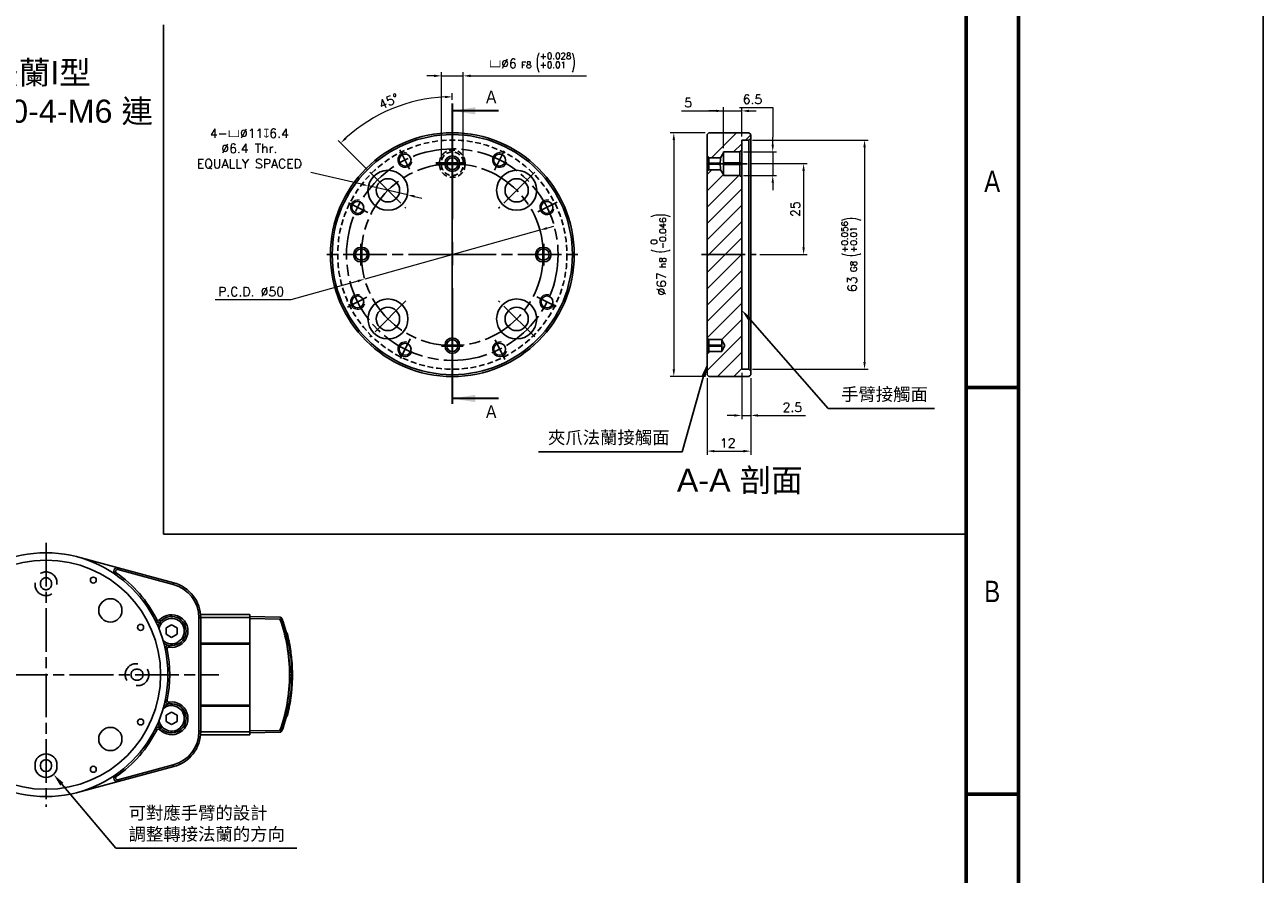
# Model space of a CAD drawing. Header units: millimetres. Extents: x 399 to 6233, y -1870 to 1602.
# Tile 412 of 656: x 4791 to 5132, y -148 to 86. Entities that reach past the tile are written whole.
import ezdxf
from ezdxf.enums import TextEntityAlignment as Align

# ---------------------------------------------------------------- set-up
doc = ezdxf.new("R2010")
doc.units = ezdxf.units.MM
for name, pattern in [('AM_ISO08W050', [18, 12, -1.5, 3, -1.5]), ('AM_ISO08W050x2', [9, 6, -0.75, 1.5, -0.75]), ('CENTER', [50.8, 31.75, -6.35, 6.35, -6.35]), ('HIDDEN', [9.525, 6.35, -3.175])]:
    doc.linetypes.add(name, pattern=pattern)
for name, color, linetype, lineweight in [('AM_5', 3, 'Continuous', 25), ('AM_7', 4, 'AM_ISO08W050', 25), ('可見 (ISO)', 7, 'Continuous', 25), ('窄部可見 (ISO)', 7, 'Continuous', 35)]:
    doc.layers.add(name, color=color, linetype=linetype, lineweight=lineweight)
doc.layers.add('BORDER', color=7, linetype='Continuous')
doc.styles.add('SEACAD_arial_ttf', font='arial.ttf', dxfattribs={"height": 0.2})
doc.styles.add('SLDTEXTSTYLE0', font='GOTHIC.TTF', dxfattribs={"width": 0.913})
doc.styles.get("Standard").update_dxf_attribs({"font": 'arial.ttf'})
doc.styles.add('尺寸標註', font='romans.shx', dxfattribs={"bigfont": 'CHINESET.SHX'})
doc.dimstyles.new('複本 CNS2-1$0', dxfattribs={"dimtxt": 2.5, "dimasz": 2, "dimexe": 1, "dimexo": 1, "dimgap": 1, "dimtad": 1, "dimtoh": 1, "dimdsep": 46, "dimtxsty": '尺寸標註', "dimcen": 0, "dimclrd": 2, "dimclre": 2, "dimclrt": 3, "dimadec": 0, "dimazin": 2, "dimtp": 0.1, "dimtm": 0.1, "dimtfac": 0.71, "dimtmove": 0, "dimatfit": 0, "dimfxl": 0, "dimlwd": 13, "dimlwe": 13, "dimarcsym": 0})
doc.dimstyles.new('複本 CNS2-1$2', dxfattribs={"dimtxt": 2.5, "dimasz": 2, "dimexe": 1, "dimexo": 1, "dimgap": 1, "dimtad": 1, "dimtoh": 1, "dimdsep": 46, "dimtxsty": '尺寸標註', "dimcen": 0, "dimclrd": 2, "dimclre": 2, "dimclrt": 3, "dimadec": 0, "dimazin": 2, "dimtp": 0.1, "dimtm": 0.1, "dimtfac": 0.71, "dimtmove": 0, "dimatfit": 0, "dimfxl": 0, "dimlwd": 13, "dimlwe": 13, "dimarcsym": 0})
doc.dimstyles.new('複本 CNS2-1$3', dxfattribs={"dimtxt": 2.5, "dimasz": 2, "dimexe": 1, "dimexo": 1, "dimgap": 1, "dimtad": 1, "dimtoh": 1, "dimdsep": 46, "dimtxsty": '尺寸標註', "dimcen": 0, "dimclrd": 2, "dimclre": 2, "dimclrt": 3, "dimadec": 0, "dimazin": 2, "dimtp": 0.1, "dimtm": 0.1, "dimtfac": 0.71, "dimtmove": 0, "dimatfit": 0, "dimfxl": 0, "dimlwd": 13, "dimlwe": 13, "dimarcsym": 0})

# ---------------------------------------------------------------- blocks, each defined once
blk = doc.blocks.new('A4橫')
at = {"layer": 'BORDER', "color": 123, "linetype": 'Continuous', "lineweight": 60, "ltscale": 25.4}
for p, q in [((4924.32, 1170.89), (4924.32, 1453.75)), ((4917.11, 1446.54), (4917.11, 1170.89)), ((4924.32, 1372.83), (4917.11, 1372.83)), ((4924.32, 1316.96), (4917.11, 1316.96))]:
    blk.add_line(p, q, dxfattribs=at)
at = {"layer": 'BORDER', "color": 60, "linetype": 'Continuous', "ltscale": 25.4, "style": 'SEACAD_arial_ttf', "width": 0.8}
for s, p in [('A', (4919.6, 1402.64)), ('B', (4919.6, 1346.29))]:
    blk.add_text(s, height=2.94, dxfattribs=at).set_placement(p, align=Align.TOP_LEFT)
blk = doc.blocks.new('*D317')
at = {"layer": 'AM_5', "color": 2, "lineweight": 13}
for p, q in [((4883.91, 41.87), (4870.03, 45.05)), ((4896.58, 38.96), (4885.86, 41.42)), ((4898.53, 38.52), (4900.48, 38.07))]:
    blk.add_line(p, q, dxfattribs=at)
at = {"layer": 'AM_5', "color": 2, "lineweight": -2}
for points in [[(4883.98, 42.2), (4883.83, 41.55), (4885.86, 41.42)], [(4898.6, 38.84), (4898.45, 38.19), (4896.58, 38.96)]]:
    blk.add_solid(points, dxfattribs=at)
at = {"layer": 'Defpoints', "color": 0, "lineweight": -2}
for p in [(4885.86, 41.42), (4896.58, 38.96)]:
    blk.add_point(p, dxfattribs=at)
at = {"layer": 'AM_5', "color": 3, "insert": (4853.14, 51.59), "char_height": 2.5, "attachment_point": 5, "style": '尺寸標註'}
blk.add_mtext('4-{\\Famgdt|c136;v}∅11{\\Famgdt|c136;x}6.4\\P∅6.4 Thr.\\PEQUALLY SPACED', dxfattribs=at)
blk = doc.blocks.new('*D318')
at = {"layer": 'AM_5', "color": 2, "lineweight": 13}
for p, q in [((4932.97, 29.25), (4884.82, 15.78)), ((4934.9, 29.79), (4936.82, 30.33)), ((4882.89, 15.24), (4864.49, 10.09)), ((4864.49, 10.09), (4843.73, 10.09))]:
    blk.add_line(p, q, dxfattribs=at)
at = {"layer": 'AM_5', "color": 2, "lineweight": -2}
for points in [[(4934.81, 30.11), (4934.99, 29.47), (4932.97, 29.25)], [(4882.8, 15.56), (4882.98, 14.92), (4884.82, 15.78)]]:
    blk.add_solid(points, dxfattribs=at)
at = {"layer": 'Defpoints', "color": 0, "lineweight": -2}
for p in [(4932.97, 29.25), (4884.82, 15.78)]:
    blk.add_point(p, dxfattribs=at)
at = {"layer": 'AM_5', "color": 3, "insert": (4853.61, 12.34), "char_height": 2.5, "attachment_point": 5, "style": '尺寸標註'}
blk.add_mtext('P.C.D. ∅50', dxfattribs=at)
blk = doc.blocks.new('*D319')
at = {"layer": 'AM_5', "color": 2, "lineweight": 13}
for p, q in [((4908.89, 65.06), (4908.89, 66.89)), ((4885.56, 45.85), (4877.51, 53.9))]:
    blk.add_line(p, q, dxfattribs=at)
blk.add_arc((4908.89, 22.52), 43.38, 92.6419, 132.3581, dxfattribs=at)
at = {"layer": 'AM_5', "color": 2, "lineweight": -2}
for points in [[(4906.89, 66.18), (4906.9, 65.52), (4908.89, 65.89)], [(4879.9, 54.33), (4879.44, 54.81), (4878.22, 53.19)]]:
    blk.add_solid(points, dxfattribs=at)
at = {"layer": 'Defpoints', "color": 0, "lineweight": -2}
for p in [(4897.67, 64.42), (4908.89, 64.06), (4886.27, 45.14), (4896.17, 35.24), (4908.89, -19.02)]:
    blk.add_point(p, dxfattribs=at)
at = {"layer": 'AM_5', "color": 3, "insert": (4891.43, 64.67), "char_height": 2.5, "attachment_point": 5, "rotation": 22.5, "style": '尺寸標註'}
blk.add_mtext('45°', dxfattribs=at)
blk = doc.blocks.new('*D320')
at = {"layer": 'AM_5', "color": 2, "lineweight": 13}
for p, q in [((4978.39, 56.02), (4968.74, 56.02)), ((4969.74, 54.02), (4969.74, -8.98)), ((4978.39, -10.98), (4968.74, -10.98))]:
    blk.add_line(p, q, dxfattribs=at)
at = {"layer": 'AM_5', "color": 2, "lineweight": -2}
for points in [[(4969.41, 54.02), (4970.08, 54.02), (4969.74, 56.02)], [(4969.41, -8.98), (4970.08, -8.98), (4969.74, -10.98)]]:
    blk.add_solid(points, dxfattribs=at)
at = {"layer": 'Defpoints', "color": 0, "lineweight": -2}
for p in [(4979.39, 56.02), (4969.74, -10.98), (4979.39, -10.98)]:
    blk.add_point(p, dxfattribs=at)
at = {"layer": 'AM_5', "color": 3, "insert": (4966.08, 22.52), "char_height": 2.5, "attachment_point": 5, "rotation": 90, "style": '尺寸標註'}
blk.add_mtext('%%C67{}{\\H0.7x;\\C3; h8 {\\H2x;\\W0.5;(}\\S 0^ -0.046;{\\H2x;\\W0.5;)}}', dxfattribs=at)
blk = doc.blocks.new('*D321')
at = {"layer": 'AM_5', "color": 2, "lineweight": 13}
for p, q in [((4990.89, 47.52), (5006.41, 47.52)), ((5005.41, 45.52), (5005.41, 24.52)), ((4993.39, 22.52), (5006.41, 22.52))]:
    blk.add_line(p, q, dxfattribs=at)
at = {"layer": 'AM_5', "color": 2, "lineweight": -2}
for points in [[(5005.07, 45.52), (5005.74, 45.52), (5005.41, 47.52)], [(5005.07, 24.52), (5005.74, 24.52), (5005.41, 22.52)]]:
    blk.add_solid(points, dxfattribs=at)
at = {"layer": 'Defpoints', "color": 0, "lineweight": -2}
for p in [(4989.89, 47.52), (4992.39, 22.52), (5005.41, 22.52)]:
    blk.add_point(p, dxfattribs=at)
at = {"layer": 'AM_5', "color": 3, "insert": (5003.16, 35.02), "char_height": 2.5, "attachment_point": 5, "rotation": 90, "style": '尺寸標註'}
blk.add_mtext('25', dxfattribs=at)
blk = doc.blocks.new('*D322')
at = {"layer": 'AM_5', "color": 2, "lineweight": 13}
for p, q in [((4987.8, 62.93), (4996.92, 62.93)), ((4996.92, 62.93), (4996.92, 54.77)), ((4996.92, 52.77), (4996.92, 54.77)), ((4988.89, 50.77), (4997.92, 50.77)), ((4996.92, 50.77), (4996.92, 44.27)), ((4988.89, 44.27), (4997.92, 44.27)), ((4996.92, 42.27), (4996.92, 40.27))]:
    blk.add_line(p, q, dxfattribs=at)
at = {"layer": 'AM_5', "color": 2, "lineweight": -2}
for points in [[(4996.59, 52.77), (4997.26, 52.77), (4996.92, 50.77)], [(4996.59, 42.27), (4997.26, 42.27), (4996.92, 44.27)]]:
    blk.add_solid(points, dxfattribs=at)
at = {"layer": 'Defpoints', "color": 0, "lineweight": -2}
for p in [(4987.89, 50.77), (4987.89, 44.27), (4996.92, 44.27)]:
    blk.add_point(p, dxfattribs=at)
at = {"layer": 'AM_5', "color": 3, "insert": (4991.36, 65.18), "char_height": 2.5, "attachment_point": 5, "style": '尺寸標註'}
blk.add_mtext('6.5', dxfattribs=at)
blk = doc.blocks.new('*D323')
at = {"layer": 'AM_5', "color": 2, "lineweight": 13}
for p, q in [((4991.39, 54.02), (5023.15, 54.02)), ((5022.15, 52.02), (5022.15, -6.98)), ((4991.39, -8.98), (5023.15, -8.98))]:
    blk.add_line(p, q, dxfattribs=at)
at = {"layer": 'AM_5', "color": 2, "lineweight": -2}
for points in [[(5021.82, 52.02), (5022.49, 52.02), (5022.15, 54.02)], [(5021.82, -6.98), (5022.49, -6.98), (5022.15, -8.98)]]:
    blk.add_solid(points, dxfattribs=at)
at = {"layer": 'Defpoints', "color": 0, "lineweight": -2}
for p in [(4990.39, 54.02), (4990.39, -8.98), (5022.15, -8.98)]:
    blk.add_point(p, dxfattribs=at)
at = {"layer": 'AM_5', "color": 3, "insert": (5018.49, 22.52), "char_height": 2.5, "attachment_point": 5, "rotation": 90, "style": '尺寸標註'}
blk.add_mtext('63{}{\\H0.7x;\\C3; G8 {\\H2x;\\W0.5;(}\\S+0.056^ +0.01;{\\H2x;\\W0.5;)}}', dxfattribs=at)
blk = doc.blocks.new('*D324')
at = {"layer": 'AM_5', "color": 2, "lineweight": 13}
for p, q in [((4971.87, 62.02), (4983.39, 62.02)), ((4981.39, 62.02), (4979.39, 62.02)), ((4983.39, 51.77), (4983.39, 63.02)), ((4983.39, 62.02), (4988.39, 62.02)), ((4983.39, 62.02), (4988.39, 62.02)), ((4988.39, 55.02), (4988.39, 63.02)), ((4990.39, 62.02), (4992.39, 62.02))]:
    blk.add_line(p, q, dxfattribs=at)
at = {"layer": 'AM_5', "color": 2, "lineweight": -2}
for points in [[(4981.39, 62.35), (4981.39, 61.68), (4983.39, 62.02)], [(4990.39, 62.35), (4990.39, 61.68), (4988.39, 62.02)]]:
    blk.add_solid(points, dxfattribs=at)
at = {"layer": 'Defpoints', "color": 0, "lineweight": -2}
for p in [(4988.39, 62.02), (4988.39, 54.02), (4983.39, 50.77)]:
    blk.add_point(p, dxfattribs=at)
at = {"layer": 'AM_5', "color": 3, "insert": (4973.7, 64.27), "char_height": 2.5, "attachment_point": 5, "style": '尺寸標註'}
blk.add_mtext('5', dxfattribs=at)
blk = doc.blocks.new('*D325')
at = {"layer": 'AM_5', "color": 2, "lineweight": 13}
for p, q in [((4988.39, -9.98), (4988.39, -22.69)), ((4990.89, -11.48), (4990.89, -22.69)), ((4986.39, -21.69), (4984.39, -21.69)), ((4988.39, -21.69), (4990.89, -21.69)), ((4992.89, -21.69), (5005.94, -21.69))]:
    blk.add_line(p, q, dxfattribs=at)
at = {"layer": 'AM_5', "color": 2, "lineweight": -2}
for points in [[(4986.39, -21.35), (4986.39, -22.02), (4988.39, -21.69)], [(4992.89, -21.35), (4992.89, -22.02), (4990.89, -21.69)]]:
    blk.add_solid(points, dxfattribs=at)
at = {"layer": 'Defpoints', "color": 0, "lineweight": -2}
for p in [(4988.39, -8.98), (4990.89, -10.48), (4990.89, -21.69)]:
    blk.add_point(p, dxfattribs=at)
at = {"layer": 'AM_5', "color": 3, "insert": (5002.32, -19.44), "char_height": 2.5, "attachment_point": 5, "style": '尺寸標註'}
blk.add_mtext('2.5', dxfattribs=at)
blk = doc.blocks.new('*D326')
at = {"layer": 'AM_5', "color": 2, "lineweight": 13}
for p, q in [((4978.89, -11.48), (4978.89, -32.49)), ((4990.89, -11.48), (4990.89, -32.49)), ((4980.89, -31.49), (4988.89, -31.49))]:
    blk.add_line(p, q, dxfattribs=at)
at = {"layer": 'AM_5', "color": 2, "lineweight": -2}
for points in [[(4980.89, -31.16), (4980.89, -31.83), (4978.89, -31.49)], [(4988.89, -31.16), (4988.89, -31.83), (4990.89, -31.49)]]:
    blk.add_solid(points, dxfattribs=at)
at = {"layer": 'Defpoints', "color": 0, "lineweight": -2}
for p in [(4978.89, -10.48), (4990.89, -10.48), (4990.89, -31.49)]:
    blk.add_point(p, dxfattribs=at)
at = {"layer": 'AM_5', "color": 3, "insert": (4984.57, -29.24), "char_height": 2.5, "attachment_point": 5, "style": '尺寸標註'}
blk.add_mtext('12', dxfattribs=at)
blk = doc.blocks.new('*D327')
at = {"layer": 'AM_5', "color": 2, "lineweight": 13}
for p, q in [((4903.89, 71.65), (4901.89, 71.65)), ((4905.89, 48.77), (4905.89, 72.65)), ((4905.89, 71.65), (4911.89, 71.65)), ((4911.89, 48.77), (4911.89, 72.65)), ((4913.89, 71.65), (4945.78, 71.65))]:
    blk.add_line(p, q, dxfattribs=at)
at = {"layer": 'AM_5', "color": 2, "lineweight": -2}
for points in [[(4903.89, 71.99), (4903.89, 71.32), (4905.89, 71.65)], [(4913.89, 71.99), (4913.89, 71.32), (4911.89, 71.65)]]:
    blk.add_solid(points, dxfattribs=at)
at = {"layer": 'Defpoints', "color": 0, "lineweight": -2}
for p in [(4911.89, 71.65), (4905.89, 47.77), (4911.89, 47.77)]:
    blk.add_point(p, dxfattribs=at)
at = {"layer": 'AM_5', "color": 3, "insert": (4930.83, 75.32), "char_height": 2.5, "attachment_point": 5, "style": '尺寸標註'}
blk.add_mtext('{\\Famgdt|c136;v}%%C6{}{\\H0.7x;\\C3; F8 {\\H2x;\\W0.5;(}\\S+0.028^ +0.01;{\\H2x;\\W0.5;)}}', dxfattribs=at)
blk = doc.blocks.new('*S223')
at = {"layer": 'AM_5', "color": 7}
for p, q in [((10400.81, -301.9), (10379.33, -277.42)), ((10429.97, -301.9), (10400.81, -301.9))]:
    blk.add_line(p, q, dxfattribs=at)
at = {"layer": 'AM_5', "color": 7, "linetype": 'Continuous'}
blk.add_trace([(10379.77, -277.04), (10378.89, -277.81), (10377.02, -274.79)], dxfattribs=at)
at = {"layer": 'AM_5', "color": 2, "insert": (10404.31, -300.15), "char_height": 3.5, "attachment_point": 7}
blk.add_mtext('{\\fPMingLiU|b0|i0|c136|p18;手臂接觸面}', dxfattribs=at)
blk = doc.blocks.new('*S224')
at = {"layer": 'AM_5', "color": 7}
for p, q in [((10360.71, -313.73), (10366.57, -293.01)), ((10321.17, -313.73), (10360.71, -313.73))]:
    blk.add_line(p, q, dxfattribs=at)
at = {"layer": 'AM_5', "color": 7, "linetype": 'Continuous'}
blk.add_trace([(10367.13, -293.17), (10366.01, -292.85), (10367.52, -289.64)], dxfattribs=at)
at = {"layer": 'AM_5', "color": 2, "insert": (10357.21, -311.98), "char_height": 3.5, "attachment_point": 9}
blk.add_mtext('{\\fPMingLiU|b0|i0|c136|p18;夾爪法蘭接觸面}', dxfattribs=at)
blk = doc.blocks.new('*S231')
at = {"layer": 'AM_5', "color": 7}
for p, q in [((10195.27, -416.75), (10180.42, -399.12)), ((10245, -416.75), (10195.27, -416.75))]:
    blk.add_line(p, q, dxfattribs=at)
at = {"layer": 'AM_5', "color": 7, "linetype": 'Continuous'}
blk.add_trace([(10180.87, -398.75), (10179.98, -399.5), (10178.17, -396.45)], dxfattribs=at)
at = {"layer": 'AM_5', "color": 2, "insert": (10198.77, -415), "char_height": 3.5, "attachment_point": 7}
blk.add_mtext('{\\fPMingLiU|b0|i0|c136|p18;可對應手臂的設計\\P調整轉接法蘭的方向}', dxfattribs=at)

msp = doc.modelspace()

# ---------------------------------------------------------------- hatches: boundary and pattern name
at = {"linetype": 'Continuous', "lineweight": 18}
h = msp.add_hatch(dxfattribs=at)
h.set_pattern_fill('ANSI34', color=3, style=0)
h.set_pattern_definition([(45, (4813.353, -63.685), (-13.4704, 13.4704), []), (45, (4817.843, -63.685), (-13.4704, 13.4704), []), (45, (4822.333, -63.685), (-13.4704, 13.4704), []), (45, (4826.823, -63.685), (-13.4704, 13.4704), [])])
h.paths.add_polyline_path([(4988.395, 51.265), (4988.395, 54.015), (4990.395, 54.015), (4990.895, 54.515), (4990.895, 55.515), (4990.395, 56.015), (4979.395, 56.015), (4978.895, 55.515), (4978.895, 49.665), (4979.395, 49.165), (4982.583, 49.165), (4983.395, 50.515), (4983.395, 50.765), (4987.895, 50.765)], flags=0)
h = msp.add_hatch(dxfattribs=at)
h.set_pattern_fill('ANSI31', color=3, style=0)
h.set_pattern_definition([(45, (1960.0363, -1564.422), (-2.245064, 2.245064), [])])
h.paths.add_polyline_path([(4978.895, -10.485), (4979.395, -10.985), (4990.395, -10.985), (4990.895, -10.485), (4990.895, -9.485), (4990.395, -8.985), (4988.395, -8.985), (4988.395, 43.765), (4987.895, 44.265), (4983.395, 44.265), (4983.395, 44.515), (4982.583, 45.865), (4979.395, 45.865), (4978.895, 45.365), (4978.895, -0.335), (4979.395, -0.835), (4982.895, -0.835), (4982.895, -0.985), (4983.796, -2.485), (4982.895, -3.985), (4982.895, -4.135), (4979.395, -4.135), (4978.895, -4.635)], flags=0)

# ---------------------------------------------------------------- linework, layer by layer
at = {"color": 7}
for p, q in [((4829.531, 85.701), (4829.531, -54.299)), ((4829.531, -54.299), (5050.053, -54.299))]:
    msp.add_line(p, q, dxfattribs=at)
at = {"color": 7, "linetype": 'CENTER', "lineweight": 35}
msp.add_line((4908.895, 64.055), (4908.895, -19.025), dxfattribs=at)
at = {"color": 7, "linetype": 'Continuous', "lineweight": 35}
for p, q in [((4921.595, 62.055), (4908.895, 62.055)), ((4921.595, -17.025), (4908.895, -17.025))]:
    msp.add_line(p, q, dxfattribs=at)
at = {"color": 7, "linetype": 'Continuous', "lineweight": 25}
for p, q in [((4978.895, 55.515), (4979.395, 56.015)), ((4978.895, 49.665), (4978.895, 55.515)), ((4990.395, 56.015), (4979.395, 56.015)), ((4990.395, 56.015), (4990.895, 55.515)), ((4990.895, 54.515), (4990.395, 54.015)), ((4990.895, 54.515), (4990.895, 55.515)), ((4990.895, 54.515), (4990.895, -9.485)), ((4988.395, 51.265), (4987.895, 50.765)), ((4988.395, 54.015), (4990.395, 54.015)), ((4988.395, 54.015), (4988.395, 51.265)), ((4988.395, 51.265), (4988.395, 47.765)), ((4990.395, -8.985), (4990.395, 54.015)), ((4906.895, 47.365), (4906.895, 47.665)), ((4906.895, 47.665), (4907.395, 47.665)), ((4907.395, 47.665), (4907.395, 47.365)), ((4910.395, 47.365), (4910.395, 47.665)), ((4910.395, 47.665), (4910.895, 47.665)), ((4910.895, 47.665), (4910.895, 47.365)), ((4979.395, 49.165), (4978.895, 49.665)), ((4978.895, 47.665), (4978.895, 49.665)), ((4978.895, 47.665), (4979.395, 47.665)), ((4978.895, 47.365), (4978.895, 47.665)), ((4979.395, 49.165), (4979.395, 47.665)), ((4979.395, 49.165), (4982.583, 49.165)), ((4982.498, 47.665), (4979.395, 47.665)), ((4979.395, 47.665), (4979.395, 47.365)), ((4982.498, 47.665), (4982.498, 47.365)), ((4982.583, 49.165), (4983.395, 50.515)), ((4983.395, 50.765), (4987.895, 50.765)), ((4983.395, 50.765), (4983.395, 50.515)), ((4983.395, 47.515), (4983.395, 50.515)), ((4983.395, 47.765), (4987.895, 47.765)), ((4987.895, 47.765), (4987.895, 50.765)), ((4987.895, 47.765), (4988.395, 47.765)), ((4987.895, 47.265), (4987.895, 47.765)), ((4988.395, 47.765), (4988.395, 47.265)), ((4906.895, 47.365), (4907.395, 47.365)), ((4910.395, 47.365), (4910.895, 47.365)), ((4978.895, 47.365), (4979.395, 47.365)), ((4978.895, 45.365), (4978.895, 47.365)), ((4978.895, 45.365), (4979.395, 45.865)), ((4978.895, -0.335), (4978.895, 45.365)), ((4979.395, 47.365), (4979.395, 45.865)), ((4982.498, 47.365), (4979.395, 47.365)), ((4982.583, 45.865), (4979.395, 45.865)), ((4983.395, 44.515), (4982.583, 45.865)), ((4983.395, 44.515), (4983.395, 47.515)), ((4983.395, 47.265), (4987.895, 47.265)), ((4983.395, 44.515), (4983.395, 44.265)), ((4987.895, 44.265), (4983.395, 44.265)), ((4987.895, 47.265), (4988.395, 47.265)), ((4987.895, 44.265), (4987.895, 47.265)), ((4987.895, 44.265), (4988.395, 43.765)), ((4988.395, 47.265), (4988.395, 43.765)), ((4988.395, 43.765), (4988.395, -8.985)), ((4883.745, 24.515), (4884.045, 24.515)), ((4883.745, 24.015), (4883.745, 24.515)), ((4884.045, 24.015), (4883.745, 24.015)), ((4884.045, 24.015), (4884.045, 24.515)), ((4933.745, 24.515), (4933.745, 24.015)), ((4933.745, 24.515), (4934.045, 24.515)), ((4934.045, 24.015), (4933.745, 24.015)), ((4934.045, 24.515), (4934.045, 24.015)), ((4883.745, 20.515), (4883.745, 21.015)), ((4883.745, 21.015), (4884.045, 21.015)), ((4884.045, 20.515), (4883.745, 20.515)), ((4884.045, 20.515), (4884.045, 21.015)), ((4933.745, 21.015), (4933.745, 20.515)), ((4933.745, 21.015), (4934.045, 21.015)), ((4934.045, 20.515), (4933.745, 20.515)), ((4934.045, 21.015), (4934.045, 20.515)), ((4906.895, -2.635), (4906.895, -2.335)), ((4906.895, -2.335), (4907.395, -2.335)), ((4906.895, -2.635), (4907.395, -2.635)), ((4907.395, -2.335), (4907.395, -2.635)), ((4910.395, -2.635), (4910.395, -2.335)), ((4910.395, -2.335), (4910.895, -2.335)), ((4910.395, -2.635), (4910.895, -2.635)), ((4910.895, -2.335), (4910.895, -2.635)), ((4979.395, -0.835), (4978.895, -0.335)), ((4978.895, -2.335), (4978.895, -0.335)), ((4978.895, -2.335), (4979.395, -2.335)), ((4978.895, -2.635), (4978.895, -2.335)), ((4978.895, -2.635), (4979.395, -2.635)), ((4978.895, -4.635), (4978.895, -2.635)), ((4979.395, -0.835), (4982.895, -0.835)), ((4979.395, -0.835), (4979.395, -2.335)), ((4982.895, -2.335), (4979.395, -2.335)), ((4979.395, -2.335), (4979.395, -2.635)), ((4979.395, -2.635), (4979.395, -4.135)), ((4982.895, -2.635), (4979.395, -2.635)), ((4982.895, -0.985), (4982.895, -0.835)), ((4982.895, -0.985), (4983.796, -2.485)), ((4982.895, -0.985), (4982.895, -2.485)), ((4983.796, -2.485), (4982.895, -3.985)), ((4982.895, -2.485), (4982.895, -3.985)), ((4978.895, -4.635), (4979.395, -4.135)), ((4978.895, -10.485), (4978.895, -4.635)), ((4982.895, -4.135), (4979.395, -4.135)), ((4982.895, -4.135), (4982.895, -3.985)), ((4990.395, -8.985), (4988.395, -8.985)), ((4990.395, -8.985), (4990.895, -9.485)), ((4990.895, -10.485), (4990.895, -9.485)), ((4979.395, -10.985), (4978.895, -10.485)), ((4979.395, -10.985), (4990.395, -10.985)), ((4990.895, -10.485), (4990.395, -10.985)), ((4794.264, -117.694), (4794.264, -118.194)), ((4795.764, -118.094), (4795.764, -117.794)), ((4798.764, -117.794), (4798.764, -118.094)), ((4800.264, -118.194), (4800.264, -117.694))]:
    msp.add_line(p, q, dxfattribs=at)
at = {"color": 7, "linetype": 'HIDDEN', "ltscale": 0.25}
for p, q in [((4905.395, 47.265), (4905.395, 47.765)), ((4905.395, 47.765), (4905.895, 47.765)), ((4905.895, 47.765), (4905.895, 47.265)), ((4911.895, 47.265), (4911.895, 47.765)), ((4911.895, 47.765), (4912.395, 47.765)), ((4912.395, 47.765), (4912.395, 47.265)), ((4905.395, 47.265), (4905.895, 47.265)), ((4911.895, 47.265), (4912.395, 47.265))]:
    msp.add_line(p, q, dxfattribs=at)
at = {"color": 1, "linetype": 'HIDDEN', "lineweight": 25}
for p, q in [((4794.264, -67.694), (4794.264, -68.194)), ((4795.764, -68.094), (4795.764, -67.794)), ((4798.764, -67.794), (4798.764, -68.094)), ((4800.264, -68.194), (4800.264, -67.694)), ((4822.514, -89.944), (4822.014, -89.944)), ((4822.114, -91.444), (4822.414, -91.444)), ((4822.414, -94.444), (4822.114, -94.444)), ((4822.014, -95.944), (4822.514, -95.944))]:
    msp.add_line(p, q, dxfattribs=at)
at = {"color": 4}
msp.add_lwpolyline([(4611.682, 905.937), (5131.682, 905.937), (5131.682, -1870.063), (4611.682, -1870.063)], close=True, dxfattribs=at)
at = {"color": 7, "linetype": 'Continuous', "lineweight": 25}
for centre, radius in [((4908.895, 22.515), 33.5), ((4908.895, 22.515), 33), ((4895.895, 48.515), 1.65), ((4921.895, 48.515), 1.65), ((4891.217, 40.193), 5.5), ((4926.572, 40.193), 5.5), ((4891.217, 40.193), 3.2), ((4926.572, 40.193), 3.2), ((4882.895, 35.515), 1.65), ((4934.895, 35.515), 1.65), ((4882.895, 9.515), 1.65), ((4891.217, 4.838), 5.5), ((4926.572, 4.838), 5.5), ((4934.895, 9.515), 1.65), ((4891.217, 4.838), 3.2), ((4926.572, 4.838), 3.2), ((4895.895, -3.485), 1.65), ((4921.895, -3.485), 1.65)]:
    msp.add_circle(centre, radius, dxfattribs=at)
at = {"color": 7, "linetype": 'HIDDEN', "ltscale": 0.25}
msp.add_circle((4908.895, 22.515), 31.5, dxfattribs=at)
for centre, radius, start, end in [((4908.895, 47.765), 3.5, 0, 180), ((4908.895, 47.765), 3, 0, 180), ((4908.895, 47.265), 3.5, 180, 0), ((4908.895, 47.265), 3, 180, 0)]:
    msp.add_arc(centre, radius, start, end, dxfattribs=at)
at = {"color": 3, "linetype": 'Continuous', "lineweight": 18}
for centre in [(4895.895, 48.515), (4921.895, 48.515), (4882.895, 35.515), (4934.895, 35.515), (4882.895, 9.515), (4934.895, 9.515), (4895.895, -3.485), (4921.895, -3.485)]:
    msp.add_arc(centre, 2, 75, 345, dxfattribs=at)
at = {"color": 7, "linetype": 'Continuous', "lineweight": 25}
for centre, radius, start, end in [((4908.895, 47.665), 2, 0, 180), ((4908.895, 47.665), 1.5, 0, 180), ((4687.835, 65.24), 295.187, 356.58676, 356.87839), ((4908.895, 47.365), 2, 180, 0), ((4908.895, 47.365), 1.5, 180, 0), ((4684.716, 29.613), 298.31, 3.12314, 3.41171), ((4883.745, 22.515), 2, 90, 270), ((4883.745, 22.515), 1.5, 90, 270), ((4884.045, 22.515), 2, 270, 90), ((4884.045, 22.515), 1.5, 270, 90), ((4933.745, 22.515), 2, 90, 270), ((4933.745, 22.515), 1.5, 90, 270), ((4934.045, 22.515), 2, 270, 90), ((4934.045, 22.515), 1.5, 270, 90), ((4908.895, -2.335), 2, 0, 180), ((4908.895, -2.635), 2, 180, 0), ((4908.895, -2.335), 1.5, 0, 180), ((4908.895, -2.635), 1.5, 180, 0), ((4797.264, -117.694), 3, 0, 180), ((4797.264, -118.194), 3, 180, 0), ((4797.264, -117.794), 1.5, 0, 180), ((4797.264, -118.094), 1.5, 180, 0)]:
    msp.add_arc(centre, radius, start, end, dxfattribs=at)
at = {"color": 1, "linetype": 'HIDDEN', "lineweight": 25}
for centre, radius, start, end in [((4797.264, -67.694), 3, 0, 180), ((4797.264, -67.794), 1.5, 0, 180), ((4797.264, -68.194), 3, 180, 0), ((4797.264, -68.094), 1.5, 180, 0), ((4822.014, -92.944), 3, 90, 270), ((4822.114, -92.944), 1.5, 90, 270), ((4822.414, -92.944), 1.5, 270, 90), ((4822.514, -92.944), 3, 270, 90)]:
    msp.add_arc(centre, radius, start, end, dxfattribs=at)
at = {"color": 7, "linetype": 'Continuous', "lineweight": 35}
for points in [[(4908.895, 62.055), (4915.245, 61.039), (4915.245, 63.071)], [(4908.895, -17.025), (4915.245, -18.041), (4915.245, -16.009)]]:
    msp.add_solid(points, dxfattribs=at)
at = {"layer": 'AM_7'}
for p, q in [((4908.895, 22.515), (4908.895, 57.515)), ((4886.267, 45.143), (4896.167, 35.243)), ((4931.522, 45.143), (4921.622, 35.243)), ((4908.895, 22.515), (4873.895, 22.515)), ((4908.895, 22.515), (4943.895, 22.515)), ((4908.895, 22.515), (4908.895, -12.485)), ((4977.395, 22.515), (4992.395, 22.515)), ((4896.167, 9.787), (4886.267, -0.112)), ((4931.522, -0.112), (4921.622, 9.787)), ((4797.264, -56.663), (4797.264, -129.225)), ((4749.764, -92.944), (4844.764, -92.944))]:
    msp.add_line(p, q, dxfattribs=at)
at = {"layer": 'AM_7', "linetype": 'AM_ISO08W050x2'}
for p, q in [((4894.486, 51.333), (4897.303, 45.698)), ((4920.486, 45.698), (4923.303, 51.333)), ((4904.395, 47.765), (4913.395, 47.765)), ((4905.895, 47.665), (4911.895, 47.665)), ((4904.395, 47.265), (4913.395, 47.265)), ((4905.895, 47.365), (4911.895, 47.365)), ((4981.895, 47.515), (4989.895, 47.515)), ((4885.712, 34.107), (4880.077, 36.924)), ((4937.712, 36.924), (4932.077, 34.107)), ((4883.745, 19.515), (4883.745, 25.515)), ((4884.045, 19.515), (4884.045, 25.515)), ((4933.745, 25.515), (4933.745, 19.515)), ((4934.045, 25.515), (4934.045, 19.515)), ((4880.077, 8.107), (4885.712, 10.924)), ((4932.077, 10.924), (4937.712, 8.107)), ((4897.303, -0.667), (4894.486, -6.302)), ((4911.895, -2.335), (4905.895, -2.335)), ((4911.895, -2.635), (4905.895, -2.635)), ((4923.303, -6.302), (4920.486, -0.667))]:
    msp.add_line(p, q, dxfattribs=at)
at = {"layer": 'AM_7'}
for radius in [29.069, 25]:
    msp.add_circle((4908.895, 22.515), radius, dxfattribs=at)
at = {"layer": '可見 (ISO)'}
for p, q in [((4817.116, -63.581), (4805.935, -60.585)), ((4816.987, -64.064), (4832.223, -68.147)), ((4832.353, -67.664), (4817.116, -63.581)), ((4839.264, -77.323), (4839.264, -108.565)), ((4839.726, -76.444), (4853.264, -76.444)), ((4839.764, -77.266), (4853.264, -77.266)), ((4839.764, -108.565), (4839.764, -77.323)), ((4853.264, -77.266), (4853.264, -76.444)), ((4853.264, -76.994), (4861.606, -77.14)), ((4853.264, -84.266), (4853.264, -77.266)), ((4861.606, -77.64), (4853.264, -77.494)), ((4830.264, -80.078), (4831.764, -79.212)), ((4830.264, -81.81), (4830.264, -80.078)), ((4831.764, -79.212), (4833.264, -80.078)), ((4833.264, -80.078), (4833.264, -81.81)), ((4863.299, -81.457), (4863.506, -81.461)), ((4863.509, -81.47), (4863.301, -81.467)), ((4831.764, -82.676), (4830.264, -81.81)), ((4833.264, -81.81), (4831.764, -82.676)), ((4839.764, -84.266), (4853.264, -84.266)), ((4839.764, -84.566), (4853.264, -84.566)), ((4853.264, -84.566), (4853.264, -84.266)), ((4853.264, -101.322), (4853.264, -84.566)), ((4863.54, -82.429), (4863.745, -82.429)), ((4864.141, -85.42), (4864.344, -85.42)), ((4864.297, -86.42), (4864.5, -86.428)), ((4864.554, -88.557), (4864.754, -88.555)), ((4864.674, -90.068), (4864.874, -90.07)), ((4864.691, -90.363), (4864.892, -90.366)), ((4864.761, -92.394), (4864.961, -92.39)), ((4864.962, -92.461), (4864.762, -92.457)), ((4864.762, -93.395), (4864.962, -93.395)), ((4864.488, -97.961), (4864.689, -97.966)), ((4864.504, -97.822), (4864.705, -97.818)), ((4864.635, -96.385), (4864.835, -96.384)), ((4839.764, -101.322), (4853.264, -101.322)), ((4839.764, -101.622), (4853.264, -101.622)), ((4853.264, -101.622), (4853.264, -101.322)), ((4853.264, -108.622), (4853.264, -101.622)), ((4830.264, -104.078), (4831.764, -103.212)), ((4830.264, -105.81), (4830.264, -104.078)), ((4831.764, -103.212), (4833.264, -104.078)), ((4833.264, -104.078), (4833.264, -105.81)), ((4863.299, -104.431), (4863.506, -104.427)), ((4863.404, -104.018), (4863.611, -104.013)), ((4863.566, -103.348), (4863.772, -103.345)), ((4831.764, -106.676), (4830.264, -105.81)), ((4833.264, -105.81), (4831.764, -106.676)), ((4839.764, -108.622), (4853.264, -108.622)), ((4853.264, -108.394), (4861.606, -108.248)), ((4853.264, -109.444), (4853.264, -108.622)), ((4861.606, -108.748), (4853.264, -108.894)), ((4839.726, -109.444), (4853.264, -109.444)), ((4832.223, -117.741), (4816.987, -121.823)), ((4817.116, -122.306), (4832.353, -118.224)), ((4805.935, -125.302), (4817.116, -122.306))]:
    msp.add_line(p, q, dxfattribs=at)
for centre, radius in [((4797.264, -92.944), 33.5), ((4797.264, -92.944), 31.5), ((4810.264, -66.944), 0.818), ((4814.942, -75.266), 3.2), ((4823.264, -79.944), 0.818), ((4823.264, -105.944), 0.818), ((4814.942, -110.622), 3.2), ((4810.264, -118.944), 0.818)]:
    msp.add_circle(centre, radius, dxfattribs=at)
for centre, radius, start, end in [((4816.857, -64.547), 1, 75, 235.39514), ((4816.857, -64.547), 0.5, 75, 235.39514), ((4797.264, -92.944), 34, 26.56094, 55.39514), ((4829.764, -77.323), 10, 0, 75), ((4829.764, -77.323), 9.5, 0, 75), ((4828.123, -77.517), 1, 206.56094, 316.73832), ((4828.123, -77.517), 0.5, 206.56094, 316.73832), ((4831.764, -80.944), 4, 136.73832, 160.46124), ((4831.764, -80.944), 3.5, 227.89254, 170.46548), ((4831.764, -80.944), 4.5, 261.6197, 136.73832), ((4831.764, -80.944), 4, 261.6197, 136.73832), ((4861.598, -77.639), 0.5, 39.46886, 89), ((4819.014, -92.944), 45.95, 14.4598, 14.47177), ((4831.764, -80.944), 4, 237.89678, 261.6197), ((4831.036, -85.891), 1, 81.6197, 191.79707), ((4831.036, -85.891), 0.5, 81.6197, 191.79707), ((4797.264, -92.944), 34, 348.20293, 11.79707), ((4831.764, -104.944), 3.5, 189.53452, 132.10746), ((4831.764, -104.944), 4.5, 223.26168, 98.3803), ((4831.764, -104.944), 4, 223.26168, 98.3803), ((4831.764, -104.944), 4, 98.3803, 122.10322), ((4831.036, -99.997), 1, 168.20293, 278.3803), ((4831.036, -99.997), 0.5, 168.20293, 278.3803), ((4819.014, -92.944), 45.95, 345.52823, 346.06084), ((4797.264, -92.944), 34, 304.60486, 333.43906), ((4828.123, -108.371), 1, 43.26168, 153.43906), ((4828.123, -108.371), 0.5, 43.26168, 153.43906), ((4831.764, -104.944), 4, 199.53876, 223.26168), ((4829.764, -108.565), 9.5, 285, 0), ((4829.764, -108.565), 10, 285, 0), ((4861.598, -108.248), 0.5, 271, 320.52806), ((4816.857, -121.341), 1, 124.60486, 285), ((4816.857, -121.341), 0.5, 124.60486, 285)]:
    msp.add_arc(centre, radius, start, end, dxfattribs=at)
for centre, major_axis, ratio, start_param, end_param in [((4861.596, -77.64), (-0.478, -0.15), 0.9986424, 3.1817623, 3.5251647), ((4819.027, -92.944), (0, -45.944), 0.9998477, 1.7722218, 1.8017079), ((4819.028, -92.944), (0, -45.944), 0.9998477, 1.7353107, 1.801708), ((4819.027, -92.944), (0, -45.944), 0.9998477, 1.7644296, 1.7659153), ((4819.027, -92.944), (0, -45.944), 0.9998477, 1.7589711, 1.761781), ((4819.028, -92.944), (0, -45.943), 0.9998477, 1.6664694, 1.713111), ((4819.028, -92.944), (0, -45.943), 0.9998477, 1.6882105, 1.6898148), ((4819.028, -92.944), (0, -45.943), 0.9998477, 1.6833837, 1.6857225), ((4744.226, -94.596), (120.726, 2.675), 0.6159183, 0.0249058, 0.0453165), ((2858.474, -58.307), (2006.483, -35.428), 0.1506609, 0.0111376, 0.0121146), ((4819.028, -92.944), (0, -45.943), 0.9998477, 1.5828526, 1.6269449), ((4819.028, -92.944), (0, -45.943), 0.9998477, 1.5962299, 1.6269449), ((4819.028, -92.944), (0, -45.943), 0.9998477, 1.4958401, 1.5609811), ((4374.981, -101.086), (489.975, 8.984), 0.3062052, 6.2807906, 6.2812624), ((4819.028, -92.944), (0, -45.944), 0.9998477, 1.3424227, 1.4612688), ((4386.389, -100.971), (478.564, 8.775), 0.3062052, 6.243844, 6.2448493), ((4819.028, -92.944), (0, -45.943), 0.9998477, 1.4958401, 1.5131523), ((4422.966, -100.872), (441.939, 8.11), 0.3084863, 6.2007732, 6.2056631), ((4819.028, -92.944), (0, -45.944), 0.9998477, 1.3524039, 1.3550041), ((4819.028, -92.944), (0, -45.944), 0.9998477, 1.3577369, 1.3601361), ((4819.028, -92.944), (0, -45.944), 0.9998477, 1.3577369, 1.3601361), ((4819.028, -92.944), (0, -45.944), 0.9998477, 1.3671828, 1.3691081), ((4819.028, -92.944), (0, -45.944), 0.9998477, 1.3671829, 1.3674008), ((4861.596, -108.248), (0.478, -0.15), 0.9986431, 5.8995897, 6.2430459)]:
    msp.add_ellipse(centre, major_axis=major_axis, ratio=ratio, start_param=start_param, end_param=end_param, dxfattribs=at)
for points, knots in [([(4861.606, -77.64), (4861.638, -77.64), (4861.67, -77.638), (4861.733, -77.628), (4861.763, -77.619), (4861.831, -77.591), (4861.864, -77.568), (4861.924, -77.512), (4861.946, -77.477), (4861.976, -77.402), (4861.983, -77.362), (4861.984, -77.322)], [0.000000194, 0.000000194, 0.000000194, 0.000000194, 0.00958951, 0.00958951, 0.019425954, 0.019425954, 0.033519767, 0.033519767, 0.049690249, 0.049690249, 0.066625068, 0.066625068, 0.066625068, 0.066625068]), ([(4862.068, -77.47), (4862.939, -79.893), (4863.61, -82.407), (4864.062, -84.96), (4864.53, -87.6), (4864.764, -90.282), (4864.764, -92.944)], [5.93816027, 5.93816027, 5.93816027, 5.93816027, 6.10777951, 6.10777951, 6.10777951, 6.28318531, 6.28318531, 6.28318531, 6.28318531]), ([(4862.334, -78.231), (4862.334, -78.231), (4862.334, -78.231), (4862.334, -78.231), (4862.334, -78.231), (4862.335, -78.233), (4862.335, -78.234), (4862.335, -78.234), (4862.335, -78.235), (4862.335, -78.235), (4862.335, -78.235), (4862.335, -78.235), (4862.335, -78.235), (4862.335, -78.235), (4862.335, -78.235), (4862.335, -78.235)], [0.041316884, 0.041316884, 0.041316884, 0.041316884, 0.042965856, 0.042965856, 0.048439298, 0.048439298, 0.052544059, 0.052544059, 0.053313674, 0.053313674, 0.053890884, 0.053890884, 0.053999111, 0.053999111, 0.054019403, 0.054019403, 0.054019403, 0.054019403]), ([(4863.509, -81.47), (4863.509, -81.47), (4863.515, -81.495), (4863.541, -81.597), (4863.561, -81.674), (4863.605, -81.851), (4863.634, -81.965), (4863.69, -82.198), (4863.719, -82.316), (4863.745, -82.429)], [-0.30523769, -0.30523769, -0.30523769, -0.30523769, -0.26748945, -0.26748945, -0.22974121, -0.22974121, -0.19088253, -0.19088253, -0.15656887, -0.15656887, -0.15656887, -0.15656887]), ([(4863.779, -83.498), (4863.782, -83.515), (4863.785, -83.53), (4863.791, -83.559), (4863.794, -83.571), (4863.795, -83.577), (4863.795, -83.578), (4863.795, -83.578)], [0, 0, 0, 0, 0.021035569, 0.021035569, 0.052621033, 0.052621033, 0.063085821, 0.063085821, 0.063085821, 0.063085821]), ([(4864.344, -85.42), (4864.37, -85.573), (4864.394, -85.728), (4864.45, -86.083), (4864.478, -86.274), (4864.5, -86.428)], [-0.24346486, -0.24346486, -0.24346486, -0.24346486, -0.19813155, -0.19813155, -0.13367279, -0.13367279, -0.13367279, -0.13367279]), ([(4864.764, -92.944), (4864.764, -95.606), (4864.53, -98.288), (4864.062, -100.928), (4863.61, -103.481), (4862.939, -105.995), (4862.068, -108.418)], [0, 0, 0, 0, 0.17540608, 0.17540608, 0.17540608, 0.34502504, 0.34502504, 0.34502504, 0.34502504]), ([(4864.962, -92.461), (4864.962, -92.461), (4864.962, -92.485), (4864.963, -92.585), (4864.964, -92.661), (4864.964, -92.834), (4864.965, -92.944), (4864.964, -93.171), (4864.963, -93.285), (4864.962, -93.395)], [-0.2948045, -0.2948045, -0.2948045, -0.2948045, -0.2579612, -0.2579612, -0.2211179, -0.2211179, -0.18427293, -0.18427293, -0.15180652, -0.15180652, -0.15180652, -0.15180652]), ([(4864.835, -96.384), (4864.824, -96.537), (4864.811, -96.692), (4864.781, -97.053), (4864.763, -97.249), (4864.732, -97.559), (4864.718, -97.693), (4864.708, -97.795), (4864.706, -97.807), (4864.705, -97.818)], [0.80890842, 0.80890842, 0.80890842, 0.80890842, 0.85368931, 0.85368931, 0.91955878, 0.91955878, 0.98523674, 0.98523674, 0.99498884, 0.99498884, 0.99498884, 0.99498884]), ([(4863.795, -102.31), (4863.795, -102.31), (4863.795, -102.311), (4863.795, -102.312), (4863.795, -102.314), (4863.794, -102.318), (4863.793, -102.319), (4863.793, -102.321), (4863.793, -102.322), (4863.793, -102.322), (4863.793, -102.322), (4863.793, -102.322), (4863.793, -102.322), (4863.793, -102.322)], [0.030729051, 0.030729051, 0.030729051, 0.030729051, 0.033265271, 0.033265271, 0.046037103, 0.046037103, 0.050824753, 0.050824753, 0.051722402, 0.051722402, 0.05189071, 0.05189071, 0.051953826, 0.051953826, 0.051953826, 0.051953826]), ([(4861.984, -108.566), (4861.983, -108.526), (4861.976, -108.486), (4861.946, -108.411), (4861.924, -108.376), (4861.864, -108.319), (4861.831, -108.297), (4861.763, -108.269), (4861.733, -108.26), (4861.67, -108.25), (4861.638, -108.248), (4861.606, -108.248)], [0.00000099, 0.00000099, 0.00000099, 0.00000099, 0.017029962, 0.017029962, 0.033281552, 0.033281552, 0.04744352, 0.04744352, 0.057327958, 0.057327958, 0.06696406, 0.06696406, 0.06696406, 0.06696406]), ([(4862.367, -107.558), (4862.362, -107.574), (4862.358, -107.587), (4862.342, -107.634), (4862.335, -107.654), (4862.334, -107.658), (4862.334, -107.658), (4862.334, -107.658), (4862.334, -107.658), (4862.334, -107.658), (4862.334, -107.658), (4862.334, -107.658)], [0, 0, 0, 0, 0.016699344, 0.016699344, 0.067014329, 0.067014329, 0.069858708, 0.069858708, 0.071991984, 0.071991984, 0.072138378, 0.072138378, 0.072138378, 0.072138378])]:
    msp.add_open_spline(points, degree=3, knots=knots, dxfattribs=at)
for points in [[(4862.351, -78.282), (4862.359, -78.306), (4862.37, -78.338), (4862.383, -78.377)], [(4862.733, -79.463), (4862.811, -79.714), (4862.895, -79.995), (4862.978, -80.284)], [(4862.978, -80.284), (4863.037, -80.488), (4863.096, -80.7), (4863.153, -80.91)], [(4862.374, -107.538), (4862.348, -107.616), (4862.334, -107.656), (4862.333, -107.658)]]:
    msp.add_open_spline(points, degree=3, dxfattribs=at)
at = {"layer": '窄部可見 (ISO)'}
for p, q in [((4817.116, -63.581), (4816.987, -64.064)), ((4816.289, -65.371), (4816.573, -64.959)), ((4832.353, -67.664), (4832.223, -68.147)), ((4827.229, -77.964), (4827.676, -77.741)), ((4828.851, -78.203), (4828.487, -77.86)), ((4839.764, -77.323), (4839.264, -77.323)), ((4831.181, -84.901), (4831.109, -85.396)), ((4830.546, -85.993), (4830.057, -86.095)), ((4864.273, -92.944), (4864.764, -92.944)), ((4830.057, -99.793), (4830.546, -99.895)), ((4831.181, -100.987), (4831.109, -100.492)), ((4827.229, -107.923), (4827.676, -108.147)), ((4828.851, -107.685), (4828.487, -108.028)), ((4839.764, -108.565), (4839.264, -108.565)), ((4832.353, -118.224), (4832.223, -117.741)), ((4816.289, -120.517), (4816.573, -120.929)), ((4817.116, -122.306), (4816.987, -121.823))]:
    msp.add_line(p, q, dxfattribs=at)
for centre, major_axis, ratio, end_param in [((4863.569, -83.473), (0.196, 0.042), 0.942639, 0.0210196), ((4862.185, -107.474), (0.19, -0.064), 0.9500784, 0.0170588)]:
    msp.add_ellipse(centre, major_axis=major_axis, ratio=ratio, start_param=0, end_param=end_param, dxfattribs=at)
for points, knots in [([(4864.273, -92.944), (4864.273, -90.311), (4864.042, -87.659), (4863.579, -85.047), (4863.131, -82.522), (4862.467, -80.035), (4861.606, -77.64)], [0, 0, 0, 0, 0.17540579, 0.17540579, 0.17540579, 0.34502144, 0.34502144, 0.34502144, 0.34502144]), ([(4861.606, -108.248), (4862.467, -105.852), (4863.131, -103.366), (4863.579, -100.841), (4864.042, -98.229), (4864.273, -95.577), (4864.273, -92.944)], [5.93816747, 5.93816747, 5.93816747, 5.93816747, 6.10777924, 6.10777924, 6.10777924, 6.28318531, 6.28318531, 6.28318531, 6.28318531])]:
    msp.add_open_spline(points, degree=3, knots=knots, dxfattribs=at)

# ---------------------------------------------------------------- block references
at = {"xscale": 2, "yscale": 2, "zscale": 2}
msp.add_blockref('A4橫', (-4784.176, -2759.703), dxfattribs=at)
at = {"layer": 'AM_5', "color": 7}
for name, p in [('*S223', (-5388.626, 282.081)), ('*S224', (-5388.626, 282.081)), ('*S231', (-5378.829, 276.085))]:
    msp.add_blockref(name, p, dxfattribs=at)

# ---------------------------------------------------------------- texts
at = {"color": 7, "char_height": 6.35}
for s, width, heights, insert, attachment_point in [('F01:{\\fPMingLiU|b0|i0|c136|p18;夾爪法蘭}+{\\fPMingLiU|b0|i0|c136|p18;手臂轉接法蘭}I{\\fPMingLiU|b0|i0|c136|p18;型}\\P{\\fPMingLiU|b0|i0|c136|p18;可以與符合} ISO 9409-1 50-4-M6 {\\fPMingLiU|b0|i0|c136|p18;連接介面的手臂連接}', 140.63922, [0], (4688.891, 75.701), 1), ('A-A {\\fPMingLiU|b0|i0|c136|p18;剖面}', 41.3104, [12.778], (4987.866, -39.833), 5)]:
    msp.add_mtext_dynamic_manual_height_columns(s, width=width, gutter_width=12.5, heights=heights, dxfattribs=dict(at, insert=insert, attachment_point=attachment_point))
at = {"color": 7, "linetype": 'Continuous', "char_height": 3.5, "attachment_point": 1, "style": 'SLDTEXTSTYLE0'}
for insert in [(4918.146, 67.609), (4918.146, -18.874)]:
    msp.add_mtext('A', dxfattribs=dict(at, insert=insert))

# ---------------------------------------------------------------- dimensions: what is measured, and where the dimension line sits
at = {"layer": 'AM_5'}
dim = msp.add_linear_dim(base=(4911.895, 71.652), p1=(4905.895, 47.765), p2=(4911.895, 47.765), text='{\\Famgdt|c136;v}<>{}{\\H0.7x;\\C3; F8 {\\H2x;\\W0.5;(}\\S+0.028^ +0.01;{\\H2x;\\W0.5;)}}', dimstyle='複本 CNS2-1$0', override={"dimpost": '%%C<>', "dimtdec": 3}, dxfattribs=at)
dim.commit()
dim.dimension.update_dxf_attribs({"geometry": '*D327', "text_midpoint": (4930.835, 75.319)})
dim = msp.add_angular_dim_2l(base=(4897.667, 64.416), line1=((4886.267, 45.143), (4896.167, 35.243)), line2=((4908.895, 64.055), (4908.895, -19.025)), dimstyle='複本 CNS2-1$2', override={"dimscale": 1, "dimpost": ''}, dxfattribs=at)
dim.commit()
dim.dimension.update_dxf_attribs({"geometry": '*D319', "text_midpoint": (4891.433, 64.671)})
for base, p1, p2, override, picture, middle in [((4988.395, 62.015), (4983.395, 50.765), (4988.395, 54.015), {"dimlfac": 1, "dimtmove": 1}, '*D324', (4973.701, 62.736)), ((4990.895, -21.687), (4988.395, -8.985), (4990.895, -10.485), {"dimscale": 1, "dimlfac": 1}, '*D325', (5002.323, -21.687)), ((4990.895, -31.493), (4978.895, -10.485), (4990.895, -10.485), {"dimscale": 1, "dimlfac": 1}, '*D326', (4984.571, -31.493))]:
    dim = msp.add_linear_dim(base=base, p1=p1, p2=p2, dimstyle='複本 CNS2-1$0', override=override, dxfattribs=at)
    dim.commit()
    dim.dimension.update_dxf_attribs({"geometry": picture, "text_midpoint": middle, "dimtype": 160})
dim = msp.add_linear_dim(base=(4996.924, 44.265), p1=(4987.895, 50.765), p2=(4987.895, 44.265), angle=90, dimstyle='複本 CNS2-1$0', override={"dimlfac": 1, "dimtmove": 1}, dxfattribs=at)
dim.commit()
dim.dimension.update_dxf_attribs({"geometry": '*D322', "text_midpoint": (4996.34, 62.928), "dimtype": 160})
for p1, p2, text, picture, middle in [((4896.578, 38.963), (4885.856, 41.423), '4-{\\Famgdt|c136;v}<>{\\Famgdt|c136;x}6.4^J%%C6.4 Thr.^JEQUALLY SPACED', '*D317', (4853.14, 45.054)), ((4932.969, 29.253), (4884.82, 15.777), 'P.C.D. <>', '*D318', (4853.612, 10.089))]:
    dim = msp.add_diameter_dim_2p(p1=p1, p2=p2, text=text, dimstyle='複本 CNS2-1$3', override={"dimscale": 1, "dimlfac": 1}, dxfattribs=at)
    dim.commit()
    dim.dimension.update_dxf_attribs({"geometry": picture, "text_midpoint": middle, "dimtype": 163})
for base, p1, p2, text, override, picture, middle in [((4969.745, -10.985), (4979.395, 56.015), (4979.395, -10.985), '%%C<>{}{\\H0.7x;\\C3; h8 {\\H2x;\\W0.5;(}\\S 0^ -0.046;{\\H2x;\\W0.5;)}}', {"dimscale": 1, "dimlfac": 1, "dimtp": 0.1, "dimtm": 0.1, "dimtdec": 3, "dimtzin": 8}, '*D320', (4966.078, 22.515)), ((5022.155, -8.985), (4990.395, 54.015), (4990.395, -8.985), '<>{}{\\H0.7x;\\C3; G8 {\\H2x;\\W0.5;(}\\S+0.056^ +0.01;{\\H2x;\\W0.5;)}}', {"dimscale": 1, "dimlfac": 1, "dimpost": '', "dimtp": 0.1, "dimtm": 0.1, "dimtdec": 3, "dimtzin": 8}, '*D323', (5018.488, 22.515))]:
    dim = msp.add_linear_dim(base=base, p1=p1, p2=p2, angle=90, text=text, dimstyle='複本 CNS2-1$0', override=override, dxfattribs=at)
    dim.commit()
    dim.dimension.update_dxf_attribs({"geometry": picture, "text_midpoint": middle})
dim = msp.add_linear_dim(base=(5005.405, 22.515), p1=(4989.895, 47.515), p2=(4992.395, 22.515), angle=90, dimstyle='複本 CNS2-1$0', override={"dimscale": 1, "dimlfac": 1}, dxfattribs=at)
dim.commit()
dim.dimension.update_dxf_attribs({"geometry": '*D321', "text_midpoint": (5003.155, 35.015)})

doc.saveas('drawing.dxf')
